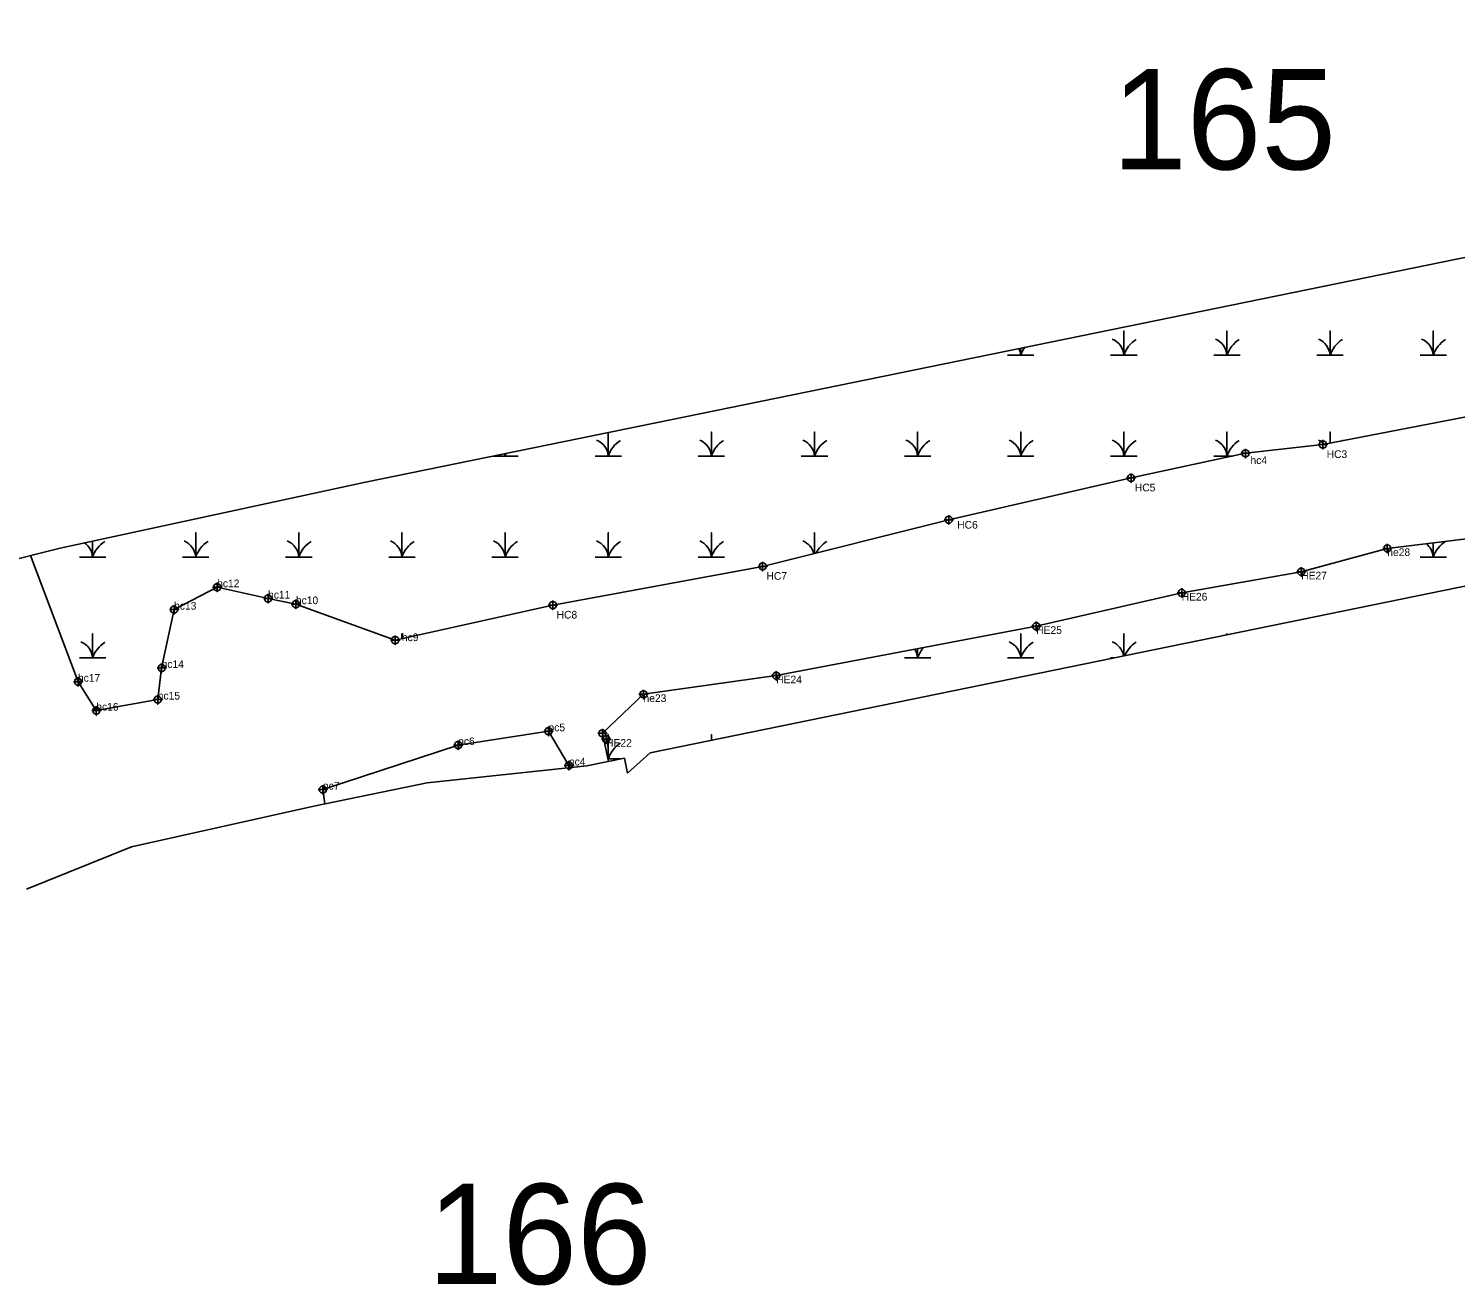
# Model space of a CAD drawing. Extents: x 2071991 to 2268989, y 436479 to 469629.
# Drawn here: x 2185003 to 2185933, y 452796 to 453615 of the extents above; entities that cross this region are included whole.
import ezdxf

# ---------------------------------------------------------------- set-up
doc = ezdxf.new("R2010")
doc.units = 0
for name, color, linetype in [('approx_PSA', 7, 'Continuous'), ('Default', 7, 'Continuous'), ('Exist Environmental Wetland Boundary', 7, 'Continuous'), ('Exist Environmental Wetland Boundary Cogo Comment', 7, 'Continuous'), ('Exist Environmental Wetland Boundary Cogo Point CELL', 7, 'Continuous'), ('Exist Hydro Jurisdictional Stream or Body of Water NEU NonMitigable', 7, 'Continuous'), ('Exist Hydro Jurisdictional Stream or Body of Water NEU NonMitigable Cogo Comment', 7, 'Continuous'), ('Exist Hydro Jurisdictional Stream or Body of Water NEU NonMitigable Cogo Point CELL', 7, 'Continuous'), ('Exist Hydro Swamp or Marsh', 7, 'Continuous')]:
    doc.layers.add(name, color=color, linetype=linetype)

msp = doc.modelspace()

# ---------------------------------------------------------------- linework, layer by layer
at = {"layer": 'approx_PSA'}
for p, q in [((2185659.8, 453408.73), (2186667.97, 453615.03)), ((2185222.92, 453319.34), (2185659.8, 453408.73)), ((2186710.07, 453409.29), (2185408.32, 453142.92)), ((2185023.83, 453276.24), (2185222.92, 453319.34)), ((2185009.93, 453272.87), (2185023.83, 453276.24)), ((2184958, 453259.66), (2185009.93, 453272.87)), ((2185367.18, 453134.51), (2185263.01, 453123.4)), ((2185391.67, 453139.52), (2185367.18, 453134.51)), ((2185393.67, 453129.72), (2185391.67, 453139.52)), ((2185408.32, 453142.92), (2185393.67, 453129.72)), ((2185263.01, 453123.4), (2185189.28, 453108.19)), ((2185189.28, 453108.19), (2185070.48, 453081.75)), ((2185070.48, 453081.75), (2185001.93, 453054.05))]:
    msp.add_line(p, q, dxfattribs=at)
at = {"layer": 'Exist Environmental Wetland Boundary'}
for points in [[(2185035.54, 453189.27), (2185047.47, 453170.42), (2185087.53, 453177.63), (2185090.05, 453198.25), (2185098.16, 453236.27), (2185126.21, 453250.87), (2185159.4, 453243.51), (2185177.54, 453239.84), (2185242.22, 453216.35), (2185344.94, 453239.21), (2185481.7, 453264.48), (2185602.96, 453294.86), (2185721.74, 453322.09), (2185796.34, 453338.15), (2185846.75, 453343.9), (2185952.49, 453364.25), (2185987.26, 453373.96), (2186006.22, 453363.32), (2186026.69, 453321.05)], [(2185381.16, 453137.37), (2185377.23, 453155.63), (2185404.06, 453181.06), (2185490.54, 453193.23), (2185659.98, 453225.42), (2185754.76, 453247.17), (2185832.68, 453260.95), (2185888.76, 453276.18), (2185942.05, 453282.7), (2185986.08, 453292.81), (2186015.58, 453310.05), (2186026.69, 453321.05)], [(2185035.54, 453189.27), (2185004.67, 453271.53)]]:
    msp.add_lwpolyline(points, dxfattribs=at)
at = {"layer": 'Exist Environmental Wetland Boundary Cogo Point CELL'}
for points in [[(2185796.34, 453341.15), (2185796.34, 453335.15), (2185796.34, 453338.15), (2185799.34, 453338.15), (2185793.34, 453338.15)], [(2185846.75, 453346.87), (2185846.75, 453340.87), (2185846.75, 453343.87), (2185849.75, 453343.87), (2185843.75, 453343.87)], [(2185721.74, 453325.09), (2185721.74, 453319.09), (2185721.74, 453322.09), (2185724.74, 453322.09), (2185718.74, 453322.09)], [(2185602.96, 453297.86), (2185602.96, 453291.86), (2185602.96, 453294.86), (2185605.96, 453294.86), (2185599.96, 453294.86)], [(2185888.76, 453279.18), (2185888.76, 453273.18), (2185888.76, 453276.18), (2185891.76, 453276.18), (2185885.76, 453276.18)], [(2185888.76, 453279.18), (2185888.76, 453273.18), (2185888.76, 453276.18), (2185891.76, 453276.18), (2185885.76, 453276.18)], [(2185888.76, 453279.18), (2185888.76, 453273.18), (2185888.76, 453276.18), (2185891.76, 453276.18), (2185885.76, 453276.18)], [(2185481.7, 453267.48), (2185481.7, 453261.48), (2185481.7, 453264.48), (2185484.7, 453264.48), (2185478.7, 453264.48)], [(2185832.68, 453263.95), (2185832.68, 453257.95), (2185832.68, 453260.95), (2185835.68, 453260.95), (2185829.68, 453260.95)], [(2185126.21, 453253.87), (2185126.21, 453247.87), (2185126.21, 453250.87), (2185129.21, 453250.87), (2185123.21, 453250.87)], [(2185126.21, 453253.87), (2185126.21, 453247.87), (2185126.21, 453250.87), (2185129.21, 453250.87), (2185123.21, 453250.87)], [(2185126.21, 453253.87), (2185126.21, 453247.87), (2185126.21, 453250.87), (2185129.21, 453250.87), (2185123.21, 453250.87)], [(2185159.4, 453246.51), (2185159.4, 453240.51), (2185159.4, 453243.51), (2185162.4, 453243.51), (2185156.4, 453243.51)], [(2185159.4, 453246.51), (2185159.4, 453240.51), (2185159.4, 453243.51), (2185162.4, 453243.51), (2185156.4, 453243.51)], [(2185159.4, 453246.51), (2185159.4, 453240.51), (2185159.4, 453243.51), (2185162.4, 453243.51), (2185156.4, 453243.51)], [(2185754.76, 453250.17), (2185754.76, 453244.17), (2185754.76, 453247.17), (2185757.76, 453247.17), (2185751.76, 453247.17)], [(2185098.16, 453239.27), (2185098.16, 453233.27), (2185098.16, 453236.27), (2185101.16, 453236.27), (2185095.16, 453236.27)], [(2185098.16, 453239.27), (2185098.16, 453233.27), (2185098.16, 453236.27), (2185101.16, 453236.27), (2185095.16, 453236.27)], [(2185098.16, 453239.27), (2185098.16, 453233.27), (2185098.16, 453236.27), (2185101.16, 453236.27), (2185095.16, 453236.27)], [(2185177.54, 453242.84), (2185177.54, 453236.84), (2185177.54, 453239.84), (2185180.54, 453239.84), (2185174.54, 453239.84)], [(2185177.54, 453242.84), (2185177.54, 453236.84), (2185177.54, 453239.84), (2185180.54, 453239.84), (2185174.54, 453239.84)], [(2185177.54, 453242.84), (2185177.54, 453236.84), (2185177.54, 453239.84), (2185180.54, 453239.84), (2185174.54, 453239.84)], [(2185344.94, 453242.21), (2185344.94, 453236.21), (2185344.94, 453239.21), (2185347.94, 453239.21), (2185341.94, 453239.21)], [(2185659.98, 453228.42), (2185659.98, 453222.42), (2185659.98, 453225.42), (2185662.98, 453225.42), (2185656.98, 453225.42)], [(2185242.22, 453219.35), (2185242.22, 453213.35), (2185242.22, 453216.35), (2185245.22, 453216.35), (2185239.22, 453216.35)], [(2185090.05, 453201.25), (2185090.05, 453195.25), (2185090.05, 453198.25), (2185093.05, 453198.25), (2185087.05, 453198.25)], [(2185090.05, 453201.25), (2185090.05, 453195.25), (2185090.05, 453198.25), (2185093.05, 453198.25), (2185087.05, 453198.25)], [(2185090.05, 453201.25), (2185090.05, 453195.25), (2185090.05, 453198.25), (2185093.05, 453198.25), (2185087.05, 453198.25)], [(2185035.54, 453192.27), (2185035.54, 453186.27), (2185035.54, 453189.27), (2185038.54, 453189.27), (2185032.54, 453189.27)], [(2185035.54, 453192.27), (2185035.54, 453186.27), (2185035.54, 453189.27), (2185038.54, 453189.27), (2185032.54, 453189.27)], [(2185035.54, 453192.27), (2185035.54, 453186.27), (2185035.54, 453189.27), (2185038.54, 453189.27), (2185032.54, 453189.27)], [(2185490.54, 453196.23), (2185490.54, 453190.23), (2185490.54, 453193.23), (2185493.54, 453193.23), (2185487.54, 453193.23)], [(2185087.53, 453180.63), (2185087.53, 453174.63), (2185087.53, 453177.63), (2185090.53, 453177.63), (2185084.53, 453177.63)], [(2185087.53, 453180.63), (2185087.53, 453174.63), (2185087.53, 453177.63), (2185090.53, 453177.63), (2185084.53, 453177.63)], [(2185087.53, 453180.63), (2185087.53, 453174.63), (2185087.53, 453177.63), (2185090.53, 453177.63), (2185084.53, 453177.63)], [(2185404.06, 453184.06), (2185404.06, 453178.06), (2185404.06, 453181.06), (2185407.06, 453181.06), (2185401.06, 453181.06)], [(2185404.06, 453184.06), (2185404.06, 453178.06), (2185404.06, 453181.06), (2185407.06, 453181.06), (2185401.06, 453181.06)], [(2185047.47, 453173.42), (2185047.47, 453167.42), (2185047.47, 453170.42), (2185050.47, 453170.42), (2185044.47, 453170.42)], [(2185047.47, 453173.42), (2185047.47, 453167.42), (2185047.47, 453170.42), (2185050.47, 453170.42), (2185044.47, 453170.42)], [(2185047.47, 453173.42), (2185047.47, 453167.42), (2185047.47, 453170.42), (2185050.47, 453170.42), (2185044.47, 453170.42)], [(2185377.23, 453158.63), (2185377.23, 453152.63), (2185377.23, 453155.63), (2185380.23, 453155.63), (2185374.23, 453155.63)], [(2185379.73, 453154.88), (2185379.73, 453148.88), (2185379.73, 453151.88), (2185382.73, 453151.88), (2185376.73, 453151.88)]]:
    msp.add_lwpolyline(points, dxfattribs=at)
for centre in [(2185796.34, 453338.15), (2185846.75, 453343.87), (2185721.74, 453322.09), (2185602.96, 453294.86), (2185888.76, 453276.18), (2185888.76, 453276.18), (2185888.76, 453276.18), (2185481.7, 453264.48), (2185832.68, 453260.95), (2185126.21, 453250.87), (2185126.21, 453250.87), (2185126.21, 453250.87), (2185159.4, 453243.51), (2185159.4, 453243.51), (2185159.4, 453243.51), (2185754.76, 453247.17), (2185098.16, 453236.27), (2185098.16, 453236.27), (2185098.16, 453236.27), (2185177.54, 453239.84), (2185177.54, 453239.84), (2185177.54, 453239.84), (2185344.94, 453239.21), (2185659.98, 453225.42), (2185242.22, 453216.35), (2185090.05, 453198.25), (2185090.05, 453198.25), (2185090.05, 453198.25), (2185035.54, 453189.27), (2185035.54, 453189.27), (2185035.54, 453189.27), (2185490.54, 453193.23), (2185404.06, 453181.06), (2185404.06, 453181.06), (2185047.47, 453170.42), (2185047.47, 453170.42), (2185047.47, 453170.42), (2185087.53, 453177.63), (2185087.53, 453177.63), (2185087.53, 453177.63), (2185377.23, 453155.63), (2185379.73, 453151.88)]:
    msp.add_circle(centre, 2.34, dxfattribs=at)
at = {"layer": 'Exist Hydro Jurisdictional Stream or Body of Water NEU NonMitigable'}
msp.add_lwpolyline([(2185355.72, 453133.28), (2185355.44, 453134.7), (2185342.14, 453156.99), (2185283.27, 453147.97), (2185195.12, 453118.93), (2185196.37, 453109.65)], dxfattribs=at)
at = {"layer": 'Exist Hydro Jurisdictional Stream or Body of Water NEU NonMitigable Cogo Point CELL'}
for points in [[(2185342.14, 453159.99), (2185342.14, 453153.99), (2185342.14, 453156.99), (2185345.14, 453156.99), (2185339.14, 453156.99)], [(2185283.27, 453150.97), (2185283.27, 453144.97), (2185283.27, 453147.97), (2185286.27, 453147.97), (2185280.27, 453147.97)], [(2185355.44, 453137.7), (2185355.44, 453131.7), (2185355.44, 453134.7), (2185358.44, 453134.7), (2185352.44, 453134.7)], [(2185195.12, 453121.93), (2185195.12, 453115.93), (2185195.12, 453118.93), (2185198.12, 453118.93), (2185192.12, 453118.93)]]:
    msp.add_lwpolyline(points, dxfattribs=at)
for centre in [(2185342.14, 453156.99), (2185283.27, 453147.97), (2185355.44, 453134.7), (2185195.12, 453118.93)]:
    msp.add_circle(centre, 2.34, dxfattribs=at)
at = {"layer": 'Exist Hydro Swamp or Marsh'}
msp.add_line((2185708.47, 453204.77), (2185710.55, 453204.77), dxfattribs=at)
for points in [[(2185708.47, 453402.11), (2185717.07, 453402.11), (2185717.07, 453417.89), (2185717.07, 453402.11), (2185725.68, 453402.11)], [(2185775.68, 453402.11), (2185784.28, 453402.11), (2185784.28, 453417.89), (2185784.28, 453402.11), (2185792.88, 453402.11)], [(2185842.88, 453402.11), (2185851.48, 453402.11), (2185851.48, 453417.89), (2185851.48, 453402.11), (2185860.08, 453402.11)], [(2185910.08, 453402.11), (2185918.68, 453402.11), (2185918.68, 453417.89), (2185918.68, 453402.11), (2185927.29, 453402.11)], [(2185641.27, 453402.11), (2185649.87, 453402.11), (2185649.87, 453406.7)], [(2185649.87, 453406.7), (2185649.87, 453402.11), (2185658.47, 453402.11)], [(2185372.46, 453336.33), (2185381.06, 453336.33), (2185381.06, 453351.7)], [(2185381.06, 453351.7), (2185381.06, 453336.33), (2185389.66, 453336.33)], [(2185439.66, 453336.33), (2185448.26, 453336.33), (2185448.26, 453352.11), (2185448.26, 453336.33), (2185456.86, 453336.33)], [(2185506.86, 453336.33), (2185515.46, 453336.33), (2185515.46, 453352.11), (2185515.46, 453336.33), (2185524.07, 453336.33)], [(2185574.07, 453336.33), (2185582.67, 453336.33), (2185582.67, 453352.11), (2185582.67, 453336.33), (2185591.27, 453336.33)], [(2185641.27, 453336.33), (2185649.87, 453336.33), (2185649.87, 453352.11), (2185649.87, 453336.33), (2185658.47, 453336.33)], [(2185708.47, 453336.33), (2185717.07, 453336.33), (2185717.07, 453352.11), (2185717.07, 453336.33), (2185725.68, 453336.33)], [(2185775.68, 453336.33), (2185784.28, 453336.33), (2185784.28, 453352.11), (2185784.28, 453336.33), (2185787.86, 453336.33)], [(2185851.48, 453344.81), (2185851.48, 453352.11), (2185851.48, 453344.81)], [(2185305.95, 453336.33), (2185313.85, 453336.33), (2185313.85, 453337.95)], [(2185313.85, 453337.95), (2185313.85, 453336.33), (2185322.46, 453336.33)], [(2185103.64, 453270.55), (2185112.24, 453270.55), (2185112.24, 453286.33), (2185112.24, 453270.55), (2185120.85, 453270.55)], [(2185170.85, 453270.55), (2185179.45, 453270.55), (2185179.45, 453286.33), (2185179.45, 453270.55), (2185188.05, 453270.55)], [(2185238.05, 453270.55), (2185246.65, 453270.55), (2185246.65, 453286.33), (2185246.65, 453270.55), (2185255.25, 453270.55)], [(2185305.25, 453270.55), (2185313.85, 453270.55), (2185313.85, 453286.33), (2185313.85, 453270.55), (2185322.46, 453270.55)], [(2185372.46, 453270.55), (2185381.06, 453270.55), (2185381.06, 453286.33), (2185381.06, 453270.55), (2185389.66, 453270.55)], [(2185439.66, 453270.55), (2185448.26, 453270.55), (2185448.26, 453286.33), (2185448.26, 453270.55), (2185456.86, 453270.55)], [(2185515.46, 453272.94), (2185515.46, 453286.33), (2185515.46, 453272.94)], [(2185036.44, 453270.55), (2185045.04, 453270.55), (2185045.04, 453280.83)], [(2185045.04, 453280.83), (2185045.04, 453270.55), (2185053.64, 453270.55)], [(2185910.08, 453270.55), (2185918.68, 453270.55), (2185918.68, 453279.84)], [(2185918.68, 453279.84), (2185918.68, 453270.55), (2185927.29, 453270.55)], [(2185036.44, 453204.77), (2185045.04, 453204.77), (2185045.04, 453220.55), (2185045.04, 453204.77), (2185053.64, 453204.77)], [(2185246.65, 453217.34), (2185246.65, 453220.55), (2185246.65, 453217.34)], [(2185641.27, 453204.77), (2185649.87, 453204.77), (2185649.87, 453220.55), (2185649.87, 453204.77), (2185658.47, 453204.77)], [(2185717.07, 453206.1), (2185717.07, 453220.55), (2185717.07, 453206.1)], [(2185784.28, 453219.85), (2185784.28, 453220.55), (2185784.28, 453219.85)], [(2185574.07, 453204.77), (2185582.67, 453204.77), (2185582.67, 453210.73)], [(2185582.67, 453210.73), (2185582.67, 453204.77), (2185591.27, 453204.77)], [(2185380.81, 453138.99), (2185381.06, 453138.99), (2185381.06, 453154.77), (2185381.06, 453138.99), (2185389.08, 453138.99)], [(2185448.26, 453151.1), (2185448.26, 453154.77), (2185448.26, 453151.1)]]:
    msp.add_lwpolyline(points, dxfattribs=at)
for centre, radius, start, end in [((2185637.6, 453401.22), 12.3, 4.14034, 25.25295), ((2185668.11, 453396.05), 19.22, 144.40936, 161.62219), ((2185704.81, 453401.22), 12.3, 4.14034, 67.53497), ((2185735.32, 453396.05), 19.22, 122.12745, 161.62219), ((2185772.01, 453401.22), 12.3, 4.14034, 67.53497), ((2185802.52, 453396.05), 19.22, 122.12745, 161.62219), ((2185839.21, 453401.22), 12.3, 4.14034, 67.53497), ((2185869.72, 453396.05), 19.22, 122.12745, 161.62219), ((2185906.42, 453401.22), 12.3, 4.14034, 67.53497), ((2185936.93, 453396.05), 19.22, 122.12745, 161.62219), ((2185368.79, 453335.44), 12.3, 4.14034, 67.53497), ((2185399.3, 453330.27), 19.22, 122.12745, 161.62219), ((2185435.99, 453335.44), 12.3, 4.14034, 67.53497), ((2185466.5, 453330.27), 19.22, 122.12745, 161.62219), ((2185503.2, 453335.44), 12.3, 4.14034, 67.53497), ((2185533.71, 453330.27), 19.22, 122.12745, 161.62219), ((2185570.4, 453335.44), 12.3, 4.14034, 67.53497), ((2185600.91, 453330.27), 19.22, 122.12745, 161.62219), ((2185637.6, 453335.44), 12.3, 4.14034, 67.53497), ((2185668.11, 453330.27), 19.22, 122.12745, 161.62219), ((2185704.81, 453335.44), 12.3, 4.14034, 67.53497), ((2185735.32, 453330.27), 19.22, 122.12745, 161.62219), ((2185772.01, 453335.44), 12.3, 4.14034, 67.53497), ((2185802.52, 453330.27), 19.22, 122.12745, 161.62219), ((2185839.21, 453335.44), 12.3, 44.9405, 67.53497), ((2185869.72, 453330.27), 19.22, 122.12745, 123.61898), ((2185301.59, 453335.44), 12.3, 4.14034, 11.53923), ((2185332.1, 453330.27), 19.22, 156.00734, 161.62219), ((2185032.78, 453269.66), 12.3, 4.14034, 54.7891), ((2185063.28, 453264.49), 19.22, 122.12745, 161.62219), ((2185099.98, 453269.66), 12.3, 4.14034, 67.53497), ((2185130.49, 453264.49), 19.22, 122.12745, 161.62219), ((2185167.18, 453269.66), 12.3, 4.14034, 67.53497), ((2185197.69, 453264.49), 19.22, 122.12745, 161.62219), ((2185234.38, 453269.66), 12.3, 4.14034, 67.53497), ((2185264.89, 453264.49), 19.22, 122.12745, 161.62219), ((2185301.59, 453269.66), 12.3, 4.14034, 67.53497), ((2185332.1, 453264.49), 19.22, 122.12745, 161.62219), ((2185368.79, 453269.66), 12.3, 4.14034, 67.53497), ((2185399.3, 453264.49), 19.22, 122.12745, 161.62219), ((2185435.99, 453269.66), 12.3, 4.14034, 67.53497), ((2185466.5, 453264.49), 19.22, 122.12745, 161.62219), ((2185503.2, 453269.66), 12.3, 14.99422, 67.53497), ((2185533.71, 453264.49), 19.22, 122.12745, 152.98594), ((2185906.42, 453269.66), 12.3, 4.14034, 51.44319), ((2185936.93, 453264.49), 19.22, 122.12745, 161.62219), ((2185032.78, 453203.88), 12.3, 4.14034, 67.53497), ((2185063.28, 453198.71), 19.22, 122.12745, 161.62219), ((2185570.4, 453203.88), 12.3, 4.14034, 31.92132), ((2185600.91, 453198.71), 19.22, 138.42342, 161.62219), ((2185637.6, 453203.88), 12.3, 4.14034, 67.53497), ((2185668.11, 453198.71), 19.22, 122.12745, 161.62219), ((2185704.81, 453203.88), 12.3, 10.25145, 67.53497), ((2185735.32, 453198.71), 19.22, 122.12745, 157.01372), ((2185368.79, 453138.1), 12.3, 4.14034, 26.08555), ((2185399.3, 453132.93), 19.22, 122.12745, 161.62219)]:
    msp.add_arc(centre, radius, start, end, dxfattribs=at)

# ---------------------------------------------------------------- texts
at = {"layer": 'Default'}
for s, p in [('165', (2185709.47, 453523.21)), ('166', (2185263.56, 452796.66))]:
    msp.add_text(s, height=65.34, dxfattribs=at).set_placement(p)
at = {"layer": 'Exist Environmental Wetland Boundary Cogo Comment'}
for s, p in [('HC3', (2185849.25, 453335.12)), ('hc4', (2185799.6, 453331.13)), ('HC5', (2185724.24, 453313.34)), ('HC6', (2185608.49, 453289.06)), ('he28', (2185888.76, 453271.18)), ('hc12', (2185126.21, 453250.87)), ('HC7', (2185484.2, 453255.73)), ('HE27', (2185832.68, 453255.95)), ('hc11', (2185159.4, 453243.51)), ('HE26', (2185754.76, 453242.17)), ('hc13', (2185098.16, 453236.27)), ('hc10', (2185177.54, 453239.84)), ('HC8', (2185347.44, 453230.46)), ('hc9', (2185246.58, 453215.74)), ('HE25', (2185659.98, 453220.42)), ('hc14', (2185090.05, 453198.25)), ('hc17', (2185035.54, 453189.27)), ('HE24', (2185490.54, 453188.23)), ('hc15', (2185087.53, 453177.63)), ('he23', (2185404.06, 453176.06)), ('hc16', (2185047.47, 453170.42)), ('HE22', (2185379.73, 453146.88))]:
    msp.add_text(s, height=5, dxfattribs=at).set_placement(p)
at = {"layer": 'Exist Hydro Jurisdictional Stream or Body of Water NEU NonMitigable Cogo Comment'}
for s, p in [('pc5', (2185342.14, 453156.99)), ('pc6', (2185283.27, 453147.97)), ('pc4', (2185355.44, 453134.7)), ('pc7', (2185195.12, 453118.93))]:
    msp.add_text(s, height=5, dxfattribs=at).set_placement(p)

doc.saveas('drawing.dxf')
